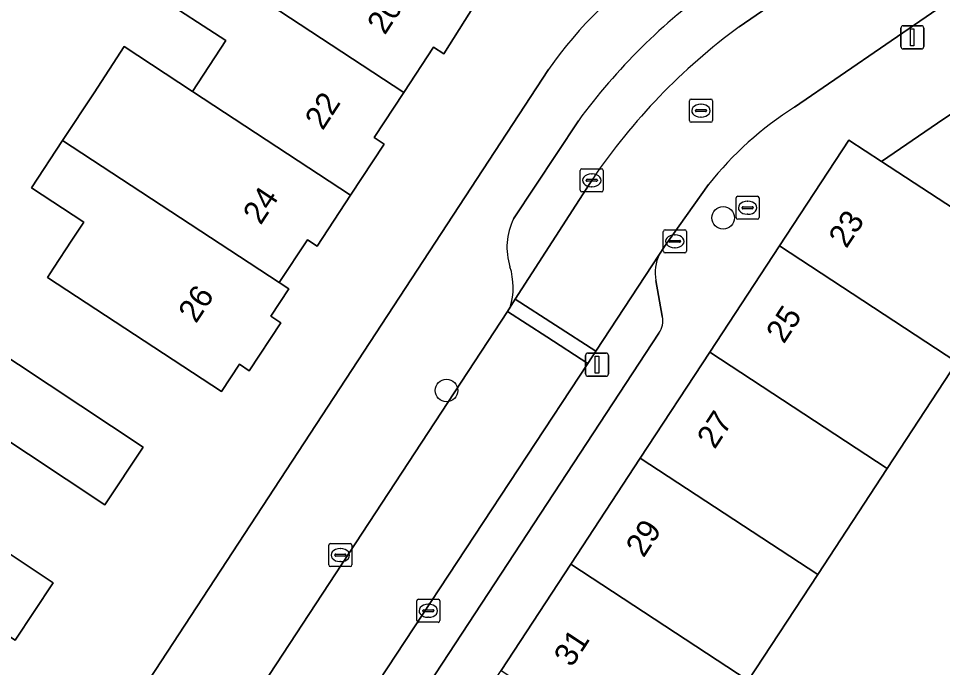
# Model space of a CAD drawing. Extents: x 159279 to 160377, y 384531 to 385888.
# Drawn here: x 159606.48 to 159646.49, y 385253.67 to 385281.77 of the extents above; entities that cross this region are included whole.
import ezdxf

# ---------------------------------------------------------------- set-up
doc = ezdxf.new("R2010")
doc.units = 0
for name, color, linetype in [('IMGEO_Boom', 7, 'Continuous'), ('IMGEO_Brandkraan', 7, 'Continuous'), ('IMGEO_Erf', 7, 'Continuous'), ('IMGEO_Kolk', 7, 'Continuous'), ('IMGEO_Lichtmast', 7, 'Continuous'), ('IMGEO_Pand', 7, 'Continuous'), ('IMGEO_Pand_nummerreeks', 7, 'Continuous'), ('IMGEO_Parkeervlak_open', 7, 'Continuous'), ('IMGEO_Rijbaan_lokaal_open', 7, 'Continuous'), ('IMGEO_Rioolput', 7, 'Continuous'), ('IMGEO_Voetpad_open', 7, 'Continuous')]:
    doc.layers.add(name, color=color, linetype=linetype)

msp = doc.modelspace()

# ---------------------------------------------------------------- linework, layer by layer
at = {"layer": 'IMGEO_Boom'}
for centre in [(159636.991, 385273.136), (159625.011, 385265.664)]:
    msp.add_circle(centre, 0.489, dxfattribs=at)
at = {"layer": 'IMGEO_Brandkraan'}
for p, q in [((159637.551, 385273.148), (159637.551, 385274)), ((159637.626, 385274.074), (159638.478, 385274.074)), ((159638.039, 385273.854), (159638.064, 385273.854)), ((159638.552, 385274), (159638.552, 385273.148)), ((159637.81, 385273.568), (159637.81, 385273.58)), ((159638.248, 385273.531), (159637.85, 385273.531)), ((159637.853, 385273.617), (159638.251, 385273.617)), ((159638.062, 385273.294), (159638.037, 385273.294)), ((159638.294, 385273.58), (159638.294, 385273.568)), ((159638.478, 385273.074), (159637.626, 385273.074))]:
    msp.add_line(p, q, dxfattribs=at)
for points in [[(159637.551, 385273.148), (159637.551, 385274)], [(159637.626, 385274.074), (159638.478, 385274.074)], [(159638.552, 385274), (159638.552, 385273.148)], [(159638.478, 385273.074), (159637.626, 385273.074)]]:
    msp.add_lwpolyline(points, dxfattribs=at)
for centre, radius, start, end in [((159637.628, 385273.998), 0.0765, 91.552, 178.448), ((159637.628, 385273.998), 0.0765, 91.552, 178.448), ((159638.476, 385273.998), 0.0765, 1.552, 88.448), ((159638.476, 385273.998), 0.0765, 1.552, 88.448), ((159637.85, 385273.577), 0.0403, 85.8775, 175.7526), ((159637.847, 385273.567), 0.0366, 178.938, 274.7102), ((159638.251, 385273.574), 0.043, 264.8664, 352.4533), ((159638.255, 385273.579), 0.0386, 1.7309, 96.639), ((159637.628, 385273.15), 0.0765, 181.552, 268.448), ((159637.628, 385273.15), 0.0765, 181.552, 268.448), ((159638.476, 385273.15), 0.0765, 271.552, 358.448), ((159638.476, 385273.15), 0.0765, 271.552, 358.448)]:
    msp.add_arc(centre, radius, start, end, dxfattribs=at)
for centre, major_axis, ratio, start_param, end_param in [((159638.038, 385273.574), (-0.387, 0.002), 0.722429, 4.712389, 7.853982), ((159638.063, 385273.574), (-0.39, 0.002), 0.717154, 1.570796, 4.712389)]:
    msp.add_ellipse(centre, major_axis=major_axis, ratio=ratio, start_param=start_param, end_param=end_param, dxfattribs=at)
at = {"layer": 'IMGEO_Erf'}
for points in [[(159604.755, 385283.497), (159602.633, 385280.26), (159603.139, 385279.928), (159600.299, 385275.595), (159597.788, 385277.242), (159595.623, 385273.972), (159611.874, 385263.213), (159610.218, 385260.711), (159605.224, 385264.018), (159602.994, 385260.65), (159607.988, 385257.343), (159606.337, 385254.849), (159590.086, 385265.608), (159587.849, 385262.28), (159590.448, 385260.573), (159587.497, 385256.076), (159586.62, 385256.652), (159583.993, 385252.744)], [(159626.229, 385282.341), (159624.901, 385280.239), (159624.455, 385280.532), (159623.169, 385278.571), (159621.884, 385276.612), (159622.312, 385276.331), (159620.863, 385274.121), (159619.416, 385271.915), (159618.993, 385272.192), (159617.776, 385270.337), (159618.189, 385270.066), (159617.41, 385268.877), (159617.838, 385268.596), (159616.477, 385266.52), (159616.046, 385266.803), (159615.269, 385265.617), (159611.088, 385268.359), (159607.738, 385270.556), (159608.003, 385270.961), (159608.795, 385272.168), (159609.307, 385272.949), (159607.046, 385274.431), (159608.393, 385276.484), (159609.752, 385278.556), (159611.059, 385280.549), (159614.012, 385278.613), (159615.453, 385280.811), (159612.475, 385282.764)], [(159650.265, 385279.932), (159646.28, 385277.237), (159643.851, 385275.579), (159650.122, 385271.481)], [(159610.074, 385250), (159629.433, 385279.565)], [(159647.111, 385266.887), (159644.099, 385262.292), (159641.088, 385257.698), (159638.076, 385253.104), (159635.065, 385248.509), (159632.053, 385243.915), (159624.382, 385248.977), (159623.674, 385247.909), (159619.542, 385241.615), (159624.157, 385238.586), (159628.785, 385235.549), (159633.414, 385232.511), (159637.601, 385229.763), (159638.602, 385231.279), (159642.462, 385228.747), (159643.294, 385228.201), (159647.987, 385225.124)]]:
    msp.add_lwpolyline(points, dxfattribs=at)
msp.add_arc((159644.393, 385269.074), 18.272, 123.4703, 144.9598, dxfattribs=at)
at = {"layer": 'IMGEO_Kolk'}
for p, q in [((159630.803, 385274.336), (159630.803, 385275.188)), ((159630.878, 385275.262), (159631.73, 385275.262)), ((159631.291, 385275.042), (159631.316, 385275.042)), ((159631.804, 385275.188), (159631.804, 385274.336)), ((159631.062, 385274.756), (159631.062, 385274.768)), ((159631.5, 385274.719), (159631.102, 385274.719)), ((159631.105, 385274.805), (159631.503, 385274.805)), ((159631.546, 385274.768), (159631.546, 385274.756)), ((159631.73, 385274.262), (159630.878, 385274.262)), ((159631.314, 385274.482), (159631.289, 385274.482)), ((159634.402, 385271.695), (159634.402, 385272.547)), ((159634.477, 385272.621), (159635.329, 385272.621)), ((159635.403, 385272.547), (159635.403, 385271.695)), ((159634.661, 385272.115), (159634.661, 385272.127)), ((159634.704, 385272.164), (159635.102, 385272.164)), ((159634.89, 385272.401), (159634.915, 385272.401)), ((159635.145, 385272.127), (159635.145, 385272.115)), ((159635.099, 385272.078), (159634.701, 385272.078)), ((159634.913, 385271.841), (159634.888, 385271.841)), ((159635.329, 385271.621), (159634.477, 385271.621)), ((159619.916, 385258.112), (159619.916, 385258.964)), ((159619.991, 385259.038), (159620.843, 385259.038)), ((159620.917, 385258.964), (159620.917, 385258.112)), ((159620.175, 385258.532), (159620.175, 385258.544)), ((159620.613, 385258.495), (159620.215, 385258.495)), ((159620.218, 385258.581), (159620.616, 385258.581)), ((159620.404, 385258.818), (159620.429, 385258.818)), ((159620.659, 385258.544), (159620.659, 385258.532)), ((159620.427, 385258.258), (159620.402, 385258.258)), ((159620.843, 385258.038), (159619.991, 385258.038)), ((159623.725, 385255.702), (159623.725, 385256.554)), ((159623.8, 385256.628), (159624.652, 385256.628)), ((159624.726, 385256.554), (159624.726, 385255.702)), ((159623.984, 385256.122), (159623.984, 385256.134)), ((159624.027, 385256.171), (159624.425, 385256.171)), ((159624.213, 385256.408), (159624.238, 385256.408)), ((159624.468, 385256.134), (159624.468, 385256.122)), ((159624.422, 385256.085), (159624.024, 385256.085)), ((159624.236, 385255.848), (159624.211, 385255.848)), ((159624.652, 385255.628), (159623.8, 385255.628))]:
    msp.add_line(p, q, dxfattribs=at)
for points in [[(159630.803, 385274.336), (159630.803, 385275.188)], [(159630.878, 385275.262), (159631.73, 385275.262)], [(159631.804, 385275.188), (159631.804, 385274.336)], [(159631.73, 385274.262), (159630.878, 385274.262)], [(159634.402, 385271.695), (159634.402, 385272.547)], [(159634.477, 385272.621), (159635.329, 385272.621)], [(159635.403, 385272.547), (159635.403, 385271.695)], [(159635.329, 385271.621), (159634.477, 385271.621)], [(159619.916, 385258.112), (159619.916, 385258.964)], [(159619.991, 385259.038), (159620.843, 385259.038)], [(159620.917, 385258.964), (159620.917, 385258.112)], [(159620.843, 385258.038), (159619.991, 385258.038)], [(159623.725, 385255.702), (159623.725, 385256.554)], [(159623.8, 385256.628), (159624.652, 385256.628)], [(159624.726, 385256.554), (159624.726, 385255.702)], [(159624.652, 385255.628), (159623.8, 385255.628)]]:
    msp.add_lwpolyline(points, dxfattribs=at)
for centre, radius, start, end in [((159630.88, 385275.186), 0.0765, 91.552, 178.448), ((159630.88, 385275.186), 0.0765, 91.552, 178.448), ((159631.728, 385275.186), 0.0765, 1.552, 88.448), ((159631.728, 385275.186), 0.0765, 1.552, 88.448), ((159631.102, 385274.765), 0.0403, 85.8775, 175.7526), ((159631.099, 385274.755), 0.0366, 178.938, 274.7102), ((159631.503, 385274.762), 0.043, 264.8664, 352.4533), ((159631.507, 385274.767), 0.0386, 1.7309, 96.639), ((159630.88, 385274.338), 0.0765, 181.552, 268.448), ((159630.88, 385274.338), 0.0765, 181.552, 268.448), ((159631.728, 385274.338), 0.0765, 271.552, 358.448), ((159631.728, 385274.338), 0.0765, 271.552, 358.448), ((159634.479, 385272.545), 0.0765, 91.552, 178.448), ((159634.479, 385272.545), 0.0765, 91.552, 178.448), ((159635.327, 385272.545), 0.0765, 1.552, 88.448), ((159635.327, 385272.545), 0.0765, 1.552, 88.448), ((159634.701, 385272.124), 0.0403, 85.8775, 175.7526), ((159634.698, 385272.114), 0.0366, 178.938, 274.7102), ((159635.102, 385272.121), 0.043, 264.8664, 352.4533), ((159635.106, 385272.126), 0.0386, 1.7309, 96.639), ((159634.479, 385271.697), 0.0765, 181.552, 268.448), ((159634.479, 385271.697), 0.0765, 181.552, 268.448), ((159635.327, 385271.697), 0.0765, 271.552, 358.448), ((159635.327, 385271.697), 0.0765, 271.552, 358.448), ((159619.993, 385258.962), 0.0765, 91.552, 178.448), ((159619.993, 385258.962), 0.0765, 91.552, 178.448), ((159620.841, 385258.962), 0.0765, 1.552, 88.448), ((159620.841, 385258.962), 0.0765, 1.552, 88.448), ((159620.215, 385258.541), 0.0403, 85.8775, 175.7526), ((159620.212, 385258.531), 0.0366, 178.938, 274.7102), ((159620.616, 385258.538), 0.043, 264.8664, 352.4533), ((159620.62, 385258.543), 0.0386, 1.7309, 96.639), ((159619.993, 385258.114), 0.0765, 181.552, 268.448), ((159619.993, 385258.114), 0.0765, 181.552, 268.448), ((159620.841, 385258.114), 0.0765, 271.552, 358.448), ((159620.841, 385258.114), 0.0765, 271.552, 358.448), ((159623.802, 385256.552), 0.0765, 91.552, 178.448), ((159623.802, 385256.552), 0.0765, 91.552, 178.448), ((159624.65, 385256.552), 0.0765, 1.552, 88.448), ((159624.65, 385256.552), 0.0765, 1.552, 88.448), ((159624.024, 385256.131), 0.0403, 85.8775, 175.7526), ((159624.021, 385256.121), 0.0366, 178.938, 274.7102), ((159624.425, 385256.128), 0.043, 264.8664, 352.4533), ((159624.429, 385256.133), 0.0386, 1.7309, 96.639), ((159623.802, 385255.704), 0.0765, 181.552, 268.448), ((159623.802, 385255.704), 0.0765, 181.552, 268.448), ((159624.65, 385255.704), 0.0765, 271.552, 358.448), ((159624.65, 385255.704), 0.0765, 271.552, 358.448)]:
    msp.add_arc(centre, radius, start, end, dxfattribs=at)
for centre, major_axis, ratio, start_param, end_param in [((159631.29, 385274.762), (-0.387, 0.002), 0.722429, 4.712389, 7.853982), ((159631.315, 385274.762), (-0.39, 0.002), 0.717154, 1.570796, 4.712389), ((159634.889, 385272.121), (-0.387, 0.002), 0.722429, 4.712389, 7.853982), ((159634.914, 385272.121), (-0.39, 0.002), 0.717154, 1.570796, 4.712389), ((159620.403, 385258.538), (-0.387, 0.002), 0.722429, 4.712389, 7.853982), ((159620.428, 385258.538), (-0.39, 0.002), 0.717154, 1.570796, 4.712389), ((159624.212, 385256.128), (-0.387, 0.002), 0.722429, 4.712389, 7.853982), ((159624.237, 385256.128), (-0.39, 0.002), 0.717154, 1.570796, 4.712389)]:
    msp.add_ellipse(centre, major_axis=major_axis, ratio=ratio, start_param=start_param, end_param=end_param, dxfattribs=at)
at = {"layer": 'IMGEO_Lichtmast'}
for p, q in [((159644.685, 385280.552), (159644.685, 385281.352)), ((159644.685, 385281.352), (159644.685, 385280.552)), ((159644.785, 385281.452), (159645.575, 385281.452)), ((159645.575, 385281.452), (159644.785, 385281.452)), ((159645.675, 385281.352), (159645.675, 385280.552)), ((159645.675, 385280.552), (159645.675, 385281.352)), ((159645.575, 385280.452), (159644.785, 385280.452)), ((159644.785, 385280.452), (159645.575, 385280.452)), ((159631.038, 385266.382), (159631.038, 385267.182)), ((159631.038, 385267.182), (159631.038, 385266.382)), ((159631.138, 385267.282), (159631.928, 385267.282)), ((159631.928, 385267.282), (159631.138, 385267.282)), ((159632.028, 385267.182), (159632.028, 385266.382)), ((159632.028, 385266.382), (159632.028, 385267.182)), ((159631.928, 385266.282), (159631.138, 385266.282)), ((159631.138, 385266.282), (159631.928, 385266.282))]:
    msp.add_line(p, q, dxfattribs=at)
for points in [[(159645.105, 385281.327), (159645.255, 385281.327), (159645.255, 385280.577), (159645.105, 385280.577), (159645.105, 385281.327)], [(159631.458, 385267.157), (159631.608, 385267.157), (159631.608, 385266.407), (159631.458, 385266.407), (159631.458, 385267.157)]]:
    msp.add_lwpolyline(points, dxfattribs=at)
for centre, start, end in [((159644.785, 385281.352), 90, 180), ((159644.785, 385281.352), 90, 180), ((159645.575, 385281.352), 0, 90), ((159645.575, 385281.352), 360, 90), ((159644.785, 385280.552), 180, 270), ((159644.785, 385280.552), 180, 270), ((159645.575, 385280.552), 270, 0), ((159645.575, 385280.552), 270, 0), ((159631.138, 385267.182), 90, 180), ((159631.138, 385267.182), 90, 180), ((159631.928, 385267.182), 0, 90), ((159631.928, 385267.182), 360, 90), ((159631.138, 385266.382), 180, 270), ((159631.138, 385266.382), 180, 270), ((159631.928, 385266.382), 270, 0), ((159631.928, 385266.382), 270, 0)]:
    msp.add_arc(centre, 0.1, start, end, dxfattribs=at)
at = {"layer": 'IMGEO_Pand'}
for points in [[(159619.006, 385288.089), (159617.266, 385289.473), (159616.714, 385289.835), (159614.867, 385287.02), (159615.146, 385286.837), (159613.768, 385284.735), (159623.169, 385278.571), (159624.455, 385280.532), (159624.901, 385280.239), (159626.229, 385282.341)], [(159620.863, 385274.121), (159622.312, 385276.331), (159621.884, 385276.612), (159623.169, 385278.571), (159613.768, 385284.735), (159612.475, 385282.764), (159615.453, 385280.811), (159614.012, 385278.613)], [(159614.012, 385278.613), (159611.059, 385280.549), (159609.752, 385278.556), (159608.393, 385276.484), (159617.776, 385270.337), (159618.993, 385272.192), (159619.416, 385271.915), (159620.863, 385274.121)], [(159643.851, 385275.579), (159642.438, 385276.506), (159639.431, 385271.921), (159647.111, 385266.887), (159650.122, 385271.481)], [(159608.393, 385276.484), (159607.046, 385274.431), (159609.307, 385272.949), (159608.795, 385272.168), (159608.003, 385270.961), (159607.738, 385270.556), (159611.088, 385268.359), (159615.269, 385265.617), (159616.046, 385266.803), (159616.477, 385266.52), (159617.838, 385268.596), (159617.41, 385268.877), (159618.189, 385270.066), (159617.776, 385270.337)], [(159607.988, 385257.343), (159602.994, 385260.65), (159605.224, 385264.018), (159610.218, 385260.711), (159611.874, 385263.213), (159595.623, 385273.972), (159590.086, 385265.608), (159606.337, 385254.849)], [(159639.431, 385271.921), (159636.418, 385267.327), (159644.099, 385262.292), (159647.111, 385266.887)], [(159636.418, 385267.327), (159633.405, 385262.734), (159641.088, 385257.698), (159644.099, 385262.292)], [(159633.405, 385262.734), (159630.392, 385258.14), (159638.076, 385253.104), (159641.088, 385257.698)], [(159630.392, 385258.14), (159627.379, 385253.547), (159635.065, 385248.509), (159638.076, 385253.104)]]:
    msp.add_lwpolyline(points, close=True, dxfattribs=at)
at = {"layer": 'IMGEO_Parkeervlak_open'}
for points in [[(159637.681, 385281.4), (159645.371, 385286.695)], [(159630.724, 385277.335), (159627.915, 385273.093)], [(159627.776, 385269.272), (159627.994, 385269.611), (159631.347, 385274.829)], [(159634.235, 385271.564), (159631.474, 385267.364), (159631.128, 385266.838), (159617.935, 385246.773), (159617.588, 385246.247), (159615.528, 385243.113)], [(159634.358, 385268.876), (159634.083, 385270.419)], [(159618.849, 385244.727), (159634.211, 385268.144)]]:
    msp.add_lwpolyline(points, dxfattribs=at)
for centre, radius, start, end in [((159651.676, 385262.081), 25.917, 125.4159, 143.9432), ((159653.523, 385259.791), 26.795, 126.2463, 145.858), ((159630.437, 385271.866), 2.805, 154.0566, 197.4889), ((159635.792, 385270.775), 1.746, 153.1227, 191.7536), ((159624.932, 385270.125), 2.969, 343.3097, 17.6065), ((159633.505, 385268.667), 0.879, 323.5023, 13.7876)]:
    msp.add_arc(centre, radius, start, end, dxfattribs=at)
at = {"layer": 'IMGEO_Rijbaan_lokaal_open'}
for points in [[(159661.892, 385292.795), (159662.871, 385293.521), (159663.754, 385294.121), (159661.385, 385297.665), (159651.308, 385290.782), (159650.789, 385290.425), (159645.371, 385286.695), (159637.681, 385281.4)], [(159640.082, 385277.93), (159647.986, 385283.372), (159648.811, 385283.974), (159653.399, 385287.046), (159661.892, 385292.795)], [(159631.347, 385274.829), (159627.994, 385269.611), (159631.474, 385267.364), (159634.235, 385271.564), (159634.45, 385271.891), (159636.362, 385274.584)]]:
    msp.add_lwpolyline(points, dxfattribs=at)
for points in [[(159627.994, 385269.611), (159627.776, 385269.272), (159627.653, 385269.081), (159629.352, 385267.984), (159631.128, 385266.838), (159631.474, 385267.364)], [(159631.128, 385266.838), (159629.352, 385267.984), (159627.653, 385269.081), (159614.498, 385249.01), (159617.935, 385246.773)]]:
    msp.add_lwpolyline(points, close=True, dxfattribs=at)
for centre, radius, start, end in [((159653.523, 385259.791), 26.795, 126.2463, 145.858), ((159648.104, 385265.271), 14.987, 122.3609, 141.5795)]:
    msp.add_arc(centre, radius, start, end, dxfattribs=at)
at = {"layer": 'IMGEO_Rioolput'}
for p, q in [((159635.531, 385277.352), (159635.531, 385278.204)), ((159635.606, 385278.278), (159636.458, 385278.278)), ((159636.532, 385278.204), (159636.532, 385277.352)), ((159635.79, 385277.772), (159635.79, 385277.784)), ((159636.228, 385277.735), (159635.83, 385277.735)), ((159635.833, 385277.821), (159636.231, 385277.821)), ((159636.019, 385278.058), (159636.044, 385278.058)), ((159636.274, 385277.784), (159636.274, 385277.772)), ((159636.042, 385277.498), (159636.017, 385277.498)), ((159636.458, 385277.278), (159635.606, 385277.278))]:
    msp.add_line(p, q, dxfattribs=at)
for points in [[(159635.531, 385277.352), (159635.531, 385278.204)], [(159635.606, 385278.278), (159636.458, 385278.278)], [(159636.532, 385278.204), (159636.532, 385277.352)], [(159636.458, 385277.278), (159635.606, 385277.278)]]:
    msp.add_lwpolyline(points, dxfattribs=at)
for centre, radius, start, end in [((159635.608, 385278.202), 0.0765, 91.552, 178.448), ((159635.608, 385278.202), 0.0765, 91.552, 178.448), ((159636.456, 385278.202), 0.0765, 1.552, 88.448), ((159636.456, 385278.202), 0.0765, 1.552, 88.448), ((159635.83, 385277.781), 0.0403, 85.8775, 175.7526), ((159635.827, 385277.771), 0.0366, 178.938, 274.7102), ((159636.231, 385277.778), 0.043, 264.8664, 352.4533), ((159636.235, 385277.783), 0.0386, 1.7309, 96.639), ((159635.608, 385277.354), 0.0765, 181.552, 268.448), ((159635.608, 385277.354), 0.0765, 181.552, 268.448), ((159636.456, 385277.354), 0.0765, 271.552, 358.448), ((159636.456, 385277.354), 0.0765, 271.552, 358.448)]:
    msp.add_arc(centre, radius, start, end, dxfattribs=at)
for centre, major_axis, ratio, start_param, end_param in [((159636.018, 385277.778), (-0.387, 0.002), 0.722429, 4.712389, 7.853982), ((159636.043, 385277.778), (-0.39, 0.002), 0.717154, 1.570796, 4.712389)]:
    msp.add_ellipse(centre, major_axis=major_axis, ratio=ratio, start_param=start_param, end_param=end_param, dxfattribs=at)
at = {"layer": 'IMGEO_Voetpad_open'}
for points in [[(159648.811, 385283.974), (159647.986, 385283.372), (159640.082, 385277.93)], [(159619.542, 385241.615), (159623.674, 385247.909), (159624.382, 385248.977), (159627.379, 385253.547), (159630.392, 385258.14), (159633.405, 385262.734), (159636.418, 385267.327), (159639.431, 385271.921), (159642.438, 385276.506), (159643.851, 385275.579), (159646.28, 385277.237), (159650.265, 385279.932)], [(159629.433, 385279.565), (159610.074, 385250), (159581.668, 385206.619), (159579.129, 385202.804), (159579.823, 385202.444), (159580.465, 385202.468), (159581.102, 385202.549), (159581.729, 385202.687), (159582.342, 385202.88), (159582.935, 385203.127), (159583.503, 385203.426), (159584.042, 385203.775), (159584.548, 385204.17), (159585.017, 385204.609), (159585.445, 385205.089), (159585.828, 385205.604), (159585.943, 385205.78), (159587.459, 385207.776), (159587.804, 385208.303), (159590.541, 385212.477)], [(159627.915, 385273.093), (159630.724, 385277.335)], [(159636.362, 385274.584), (159634.45, 385271.891), (159634.235, 385271.564)], [(159634.083, 385270.419), (159634.358, 385268.876)], [(159613.885, 385248.094), (159614.153, 385248.483), (159614.498, 385249.01), (159627.653, 385269.081), (159627.776, 385269.272)], [(159634.211, 385268.144), (159618.849, 385244.727)]]:
    msp.add_lwpolyline(points, dxfattribs=at)
for centre, radius, start, end in [((159644.393, 385269.074), 18.272, 123.4703, 144.9598), ((159651.676, 385262.081), 25.917, 125.4159, 143.9432), ((159648.104, 385265.271), 14.987, 122.3609, 141.5795), ((159630.437, 385271.866), 2.805, 154.0566, 197.4889), ((159635.792, 385270.775), 1.746, 153.1227, 191.7536), ((159624.932, 385270.125), 2.969, 343.3097, 17.6065), ((159633.505, 385268.667), 0.879, 323.5023, 13.7876)]:
    msp.add_arc(centre, radius, start, end, dxfattribs=at)

# ---------------------------------------------------------------- texts
at = {"layer": 'IMGEO_Pand_nummerreeks'}
for s, rotation, p in [('20', 56.6884, (159622.344, 385281.019)), ('22', 57.0198, (159619.655, 385276.889)), ('24', 56.614, (159616.967, 385272.791)), ('23', 56.74, (159642.327, 385271.778)), ('26', 56.7228, (159614.17, 385268.534)), ('25', 56.74, (159639.62, 385267.65)), ('27', 56.7343, (159636.627, 385263.088)), ('29', 56.74, (159633.546, 385258.39)), ('31', 56.7343, (159630.433, 385253.645))]:
    msp.add_text(s, height=1, rotation=rotation, dxfattribs=at).set_placement(p)

doc.saveas('drawing.dxf')
